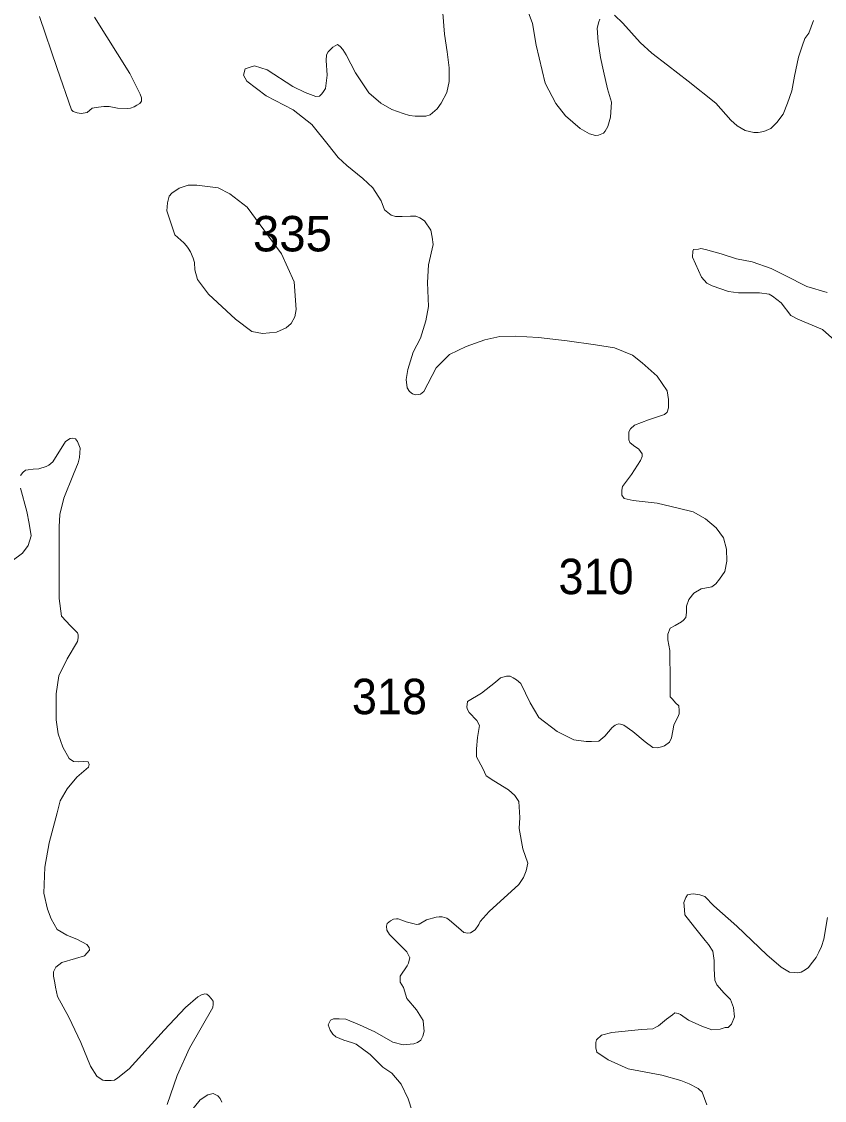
# Model space of a CAD drawing. Extents: x 445.4 to 500, y 8728.7 to 8784.
# Drawn here: x 492.929 to 496.556, y 8763.097 to 8767.967 of the extents above; entities that cross this region are included whole.
import ezdxf

# ---------------------------------------------------------------- set-up
doc = ezdxf.new("R2010")
doc.units = 0
doc.header["$LTSCALE"] = 0.064
doc.layers.add('2', color=7, linetype='Continuous', lineweight=13)
doc.layers.add('21', color=7, linetype='Continuous')

msp = doc.modelspace()

# ---------------------------------------------------------------- linework, layer by layer
at = {"layer": '2'}
for points in [[(495.1992, 8768.0594), (495.2369, 8767.9578), (495.2541, 8767.8607), (495.2946, 8767.688), (495.3433, 8767.5962), (495.3865, 8767.5405), (495.452, 8767.4834), (495.4952, 8767.4597), (495.5217, 8767.4528), (495.5357, 8767.4542), (495.558, 8767.4625), (495.5649, 8767.4723), (495.5775, 8767.4931), (495.59, 8767.5349), (495.5937, 8767.6021), (495.5766, 8767.6631), (495.558, 8767.7428), (495.5448, 8767.8051), (495.5344, 8767.8758), (495.5299, 8767.9376), (495.5366, 8767.9659), (495.5418, 8767.9778)], [(494.3241, 8767.8394), (494.3357, 8767.851), (494.3456, 8767.8575), (494.3571, 8767.8625), (494.3687, 8767.8542), (494.3802, 8767.8411), (494.3951, 8767.8163), (494.438, 8767.7355), (494.4974, 8767.6448), (494.5519, 8767.5987), (494.6014, 8767.569), (494.6526, 8767.5509), (494.6823, 8767.5426), (494.7071, 8767.5393), (494.755, 8767.5393), (494.7748, 8767.5459), (494.8065, 8767.5729), (494.8246, 8767.5976), (494.851, 8767.6471), (494.861, 8767.6966), (494.861, 8767.7576), (494.8527, 8767.8301), (494.84, 8767.91), (494.8327, 8768.005)], [(495.6082, 8767.995), (495.6462, 8767.9592), (495.7237, 8767.8714), (495.7766, 8767.8237), (495.847, 8767.7696), (495.9409, 8767.6974), (496.065, 8767.5987), (496.1335, 8767.5213), (496.1626, 8767.4967), (496.1976, 8767.4744), (496.2371, 8767.4662), (496.2573, 8767.4662), (496.2826, 8767.4699), (496.3139, 8767.4833), (496.3415, 8767.5109), (496.3698, 8767.5489), (496.3899, 8767.5987), (496.4089, 8767.6544), (496.4216, 8767.7206), (496.4395, 8767.8055), (496.4559, 8767.8552), (496.4678, 8767.8895), (496.485, 8767.914), (496.5066, 8767.9721)], [(493.0098, 8767.9893), (493.0908, 8767.7555), (493.155, 8767.5675), (493.1625, 8767.56), (493.1804, 8767.5541), (493.1983, 8767.5511), (493.2252, 8767.5556), (493.2491, 8767.5764), (493.2775, 8767.5809), (493.3014, 8767.5839), (493.3253, 8767.5839), (493.3626, 8767.5764), (493.406, 8767.5735), (493.4209, 8767.5764), (493.4388, 8767.5824), (493.4508, 8767.5899), (493.4642, 8767.5973), (493.4642, 8767.5973), (493.4717, 8767.6078), (493.4717, 8767.6227), (493.4657, 8767.6391), (493.4179, 8767.7316), (493.2596, 8767.9867)], [(495.9992, 8765.406), (496.0476, 8765.4154), (496.0648, 8765.4279), (496.082, 8765.4497), (496.1057, 8765.4835), (496.1151, 8765.5303), (496.1135, 8765.5849), (496.0995, 8765.6364), (496.0667, 8765.6816), (496.0183, 8765.7222), (495.9636, 8765.7533), (495.8949, 8765.7705), (495.8008, 8765.7933), (495.6915, 8765.8042), (495.6509, 8765.8136), (495.6416, 8765.8292), (495.6416, 8765.851), (495.6447, 8765.8682), (495.6853, 8765.9227), (495.7259, 8765.9851), (495.7321, 8766.0038), (495.7321, 8766.0148), (495.7181, 8766.0366), (495.6931, 8766.0537), (495.6775, 8766.0662), (495.6728, 8766.0787), (495.6728, 8766.0974), (495.6728, 8766.1146), (495.6806, 8766.1286), (495.6978, 8766.1442), (495.7618, 8766.1692), (495.8336, 8766.1925), (495.8461, 8766.2035), (495.8523, 8766.2237), (495.8523, 8766.2612), (495.8461, 8766.2995), (495.8008, 8766.3665), (495.7321, 8766.4258), (495.6884, 8766.4601), (495.6072, 8766.4944), (495.5221, 8766.5077), (495.394, 8766.5249), (495.2644, 8766.5405), (495.1598, 8766.5467), (495.0896, 8766.5452), (495.0215, 8766.53), (494.9372, 8766.5004), (494.8623, 8766.463), (494.8029, 8766.4037), (494.7467, 8766.2961), (494.7311, 8766.2852), (494.7108, 8766.2821), (494.6952, 8766.2867), (494.6811, 8766.2961), (494.6718, 8766.3133), (494.6671, 8766.3507), (494.6749, 8766.3959), (494.6983, 8766.4739), (494.7312, 8766.5373), (494.7562, 8766.6152), (494.7671, 8766.6807), (494.7625, 8766.7884), (494.7671, 8766.8687), (494.7889, 8766.9607), (494.7843, 8766.9934), (494.7776, 8767.0255), (494.7495, 8767.0676), (494.7292, 8767.0801), (494.7104, 8767.0879), (494.687, 8767.0879), (494.648, 8767.0863), (494.6183, 8767.0863), (494.5996, 8767.0925), (494.5684, 8767.1175), (494.5543, 8767.158), (494.5168, 8767.2157), (494.4716, 8767.2579), (494.3982, 8767.3171), (494.3591, 8767.353), (494.3138, 8767.4105), (494.2403, 8767.5013), (494.1564, 8767.5678), (494.0339, 8767.6307), (493.9464, 8767.6971), (493.9324, 8767.7251), (493.9394, 8767.753), (493.9569, 8767.76), (493.9814, 8767.767), (494.0394, 8767.7488), (494.155, 8767.673), (494.2111, 8767.6466), (494.259, 8767.6284), (494.2755, 8767.6301), (494.2854, 8767.64), (494.2936, 8767.6515), (494.3019, 8767.6647), (494.3093, 8767.724), (494.306, 8767.7916), (494.3076, 8767.8163), (494.3142, 8767.8295), (494.3241, 8767.8394)], [(496.5692, 8766.7437), (496.4765, 8766.7706), (496.3784, 8766.82), (496.3162, 8766.8517), (496.2294, 8766.8821), (496.159, 8766.895), (496.0898, 8766.9185), (496.0182, 8766.9384), (495.9971, 8766.9419), (495.9877, 8766.9396), (495.9654, 8766.9372), (495.9619, 8766.9302), (495.9607, 8766.9032), (496.0006, 8766.813), (496.0252, 8766.786), (496.0487, 8766.7743), (496.1226, 8766.7485), (496.1672, 8766.7415), (496.2106, 8766.7427), (496.2329, 8766.7427), (496.2634, 8766.7427), (496.3068, 8766.7357), (496.3209, 8766.7274), (496.3608, 8766.697), (496.4042, 8766.6396), (496.4353, 8766.6236), (496.5468, 8766.5767), (496.6031, 8766.5263)], [(492.9253, 8765.9179), (492.9347, 8765.9304), (492.9472, 8765.9413), (492.9596, 8765.9429), (492.9815, 8765.946), (493.008, 8765.9476), (493.0408, 8765.9585), (493.0533, 8765.9647), (493.0705, 8765.9788), (493.1283, 8766.0708), (493.1486, 8766.0848), (493.1595, 8766.0864), (493.1735, 8766.0833), (493.1814, 8766.0708), (493.1938, 8766.0412), (493.1907, 8765.999), (493.1845, 8765.9741), (493.1642, 8765.9242), (493.1205, 8765.815), (493.1017, 8765.7417), (493.0986, 8765.6858), (493.0986, 8765.363), (493.1095, 8765.2819), (493.1504, 8765.2386), (493.1816, 8765.2074), (493.1847, 8765.198), (493.1847, 8765.184), (493.1816, 8765.1684), (493.1348, 8765.0904), (493.0973, 8765.0125), (493.0864, 8764.9314), (493.0864, 8764.8144), (493.0943, 8764.751), (493.1161, 8764.6918), (493.1442, 8764.6403), (493.1645, 8764.6263), (493.1879, 8764.6247), (493.2114, 8764.6263), (493.2301, 8764.6247), (493.2348, 8764.6122), (493.2317, 8764.6013), (493.1786, 8764.5561), (493.1349, 8764.5031), (493.1036, 8764.4485), (493.091, 8764.3944), (493.0536, 8764.2587), (493.0348, 8764.1496), (493.0305, 8764.0317), (493.0461, 8763.9599), (493.0633, 8763.9163), (493.0898, 8763.8679), (493.1336, 8763.843), (493.182, 8763.8227), (493.2241, 8763.8009), (493.235, 8763.7868), (493.2366, 8763.7744), (493.2132, 8763.7494), (493.1728, 8763.7375), (493.1119, 8763.7188), (493.0838, 8763.6985), (493.0744, 8763.6767), (493.0744, 8763.658), (493.0791, 8763.6268), (493.0822, 8763.6081), (493.0916, 8763.566), (493.1431, 8763.4724), (493.1978, 8763.3585), (493.2415, 8763.2509), (493.2696, 8763.2057), (493.2852, 8763.1948), (493.2961, 8763.1885), (493.3055, 8763.187), (493.3243, 8763.187), (493.3336, 8763.187), (493.3492, 8763.1885), (493.3648, 8763.1979), (493.4148, 8763.2385), (493.5741, 8763.4131), (493.6693, 8763.5161), (493.7255, 8763.5644), (493.7427, 8763.5738)], [(492.8863, 8765.5317), (492.9331, 8765.5676), (492.9596, 8765.6019), (492.9721, 8765.6456), (492.9643, 8765.7002), (492.9534, 8765.7557), (492.9253, 8765.8602)], [(494.5959, 8763.9066), (494.61, 8763.9149), (494.6228, 8763.9166), (494.6304, 8763.9158), (494.6466, 8763.9106), (494.6674, 8763.9027), (494.7031, 8763.893), (494.7131, 8763.8913), (494.7214, 8763.8916), (494.7252, 8763.8926), (494.7579, 8763.9113), (494.8017, 8763.9238), (494.8157, 8763.9254), (494.8298, 8763.9254), (494.8501, 8763.9191), (494.8626, 8763.9098), (494.9031, 8763.8754), (494.9266, 8763.8552), (494.9453, 8763.8521), (494.9578, 8763.8536), (494.9781, 8763.8661), (494.9953, 8763.891), (495.0015, 8763.9035), (495.0424, 8763.9498), (495.1751, 8764.0715), (495.197, 8764.1027), (495.2095, 8764.1323), (495.2157, 8764.1682), (495.1939, 8764.2321), (495.1767, 8764.3241), (495.1798, 8764.374), (495.175, 8764.4453), (495.1578, 8764.4734), (495.1297, 8764.4984), (495.0625, 8764.5389), (495.0282, 8764.5623), (495.0126, 8764.595), (494.9845, 8764.6481), (494.9845, 8764.6839), (494.9892, 8764.7354), (494.9985, 8764.7895), (494.986, 8764.8114), (494.9516, 8764.8472), (494.9438, 8764.8613), (494.9407, 8764.8722), (494.9438, 8764.8971), (494.9438, 8764.8971), (495.0063, 8764.9346), (495.0703, 8764.9845), (495.0922, 8765.0047), (495.1203, 8765.011), (495.1359, 8765.011), (495.1499, 8765.0047), (495.1655, 8764.9954), (495.1843, 8764.9782), (495.2269, 8764.8917), (495.266, 8764.8246), (495.3487, 8764.7622), (495.4237, 8764.7248), (495.4799, 8764.717), (495.5033, 8764.717), (495.5376, 8764.7186), (495.5376, 8764.7186), (495.5636, 8764.7406), (495.598, 8764.7796), (495.6105, 8764.7905), (495.6261, 8764.7967), (495.6354, 8764.7952), (495.6495, 8764.7905), (495.6901, 8764.7624), (495.7463, 8764.7156), (495.7806, 8764.6891), (495.8025, 8764.6876), (495.8197, 8764.6922), (495.8337, 8764.6969), (495.8556, 8764.7141), (495.865, 8764.7328), (495.8712, 8764.7655), (495.8759, 8764.7905), (495.8837, 8764.8077), (495.8946, 8764.8264), (495.8993, 8764.842), (495.8993, 8764.856), (495.8978, 8764.8778), (495.8837, 8764.8919), (495.8696, 8764.9075), (495.8587, 8764.9184), (495.8587, 8764.9865), (495.8571, 8765.1269), (495.8493, 8765.1752), (495.8493, 8765.2017), (495.8587, 8765.2282), (495.8821, 8765.2407), (495.9102, 8765.2563), (495.9196, 8765.2641), (495.9305, 8765.2766), (495.9336, 8765.2984), (495.9336, 8765.328), (495.943, 8765.3577), (495.9664, 8765.3857), (495.9992, 8765.406)], [(496.5704, 8763.9219), (496.5528, 8763.8246), (496.5422, 8763.791), (496.5304, 8763.7652), (496.5187, 8763.7417), (496.4964, 8763.7136), (496.4835, 8763.6972), (496.4694, 8763.6855), (496.4507, 8763.6761), (496.4354, 8763.6726), (496.419, 8763.6738), (496.3979, 8763.6761), (496.3603, 8763.6984), (496.2962, 8763.7535), (496.1601, 8763.8836), (496.0565, 8763.9757), (496.0155, 8764.0167), (495.9932, 8764.0249), (495.965, 8764.0284), (495.9521, 8764.0273), (495.938, 8764.0249), (495.9298, 8764.0132), (495.9216, 8763.9898), (495.924, 8763.957), (495.9251, 8763.9347), (495.9685, 8763.8784), (496.0178, 8763.8187), (496.0331, 8763.8011), (496.0521, 8763.7709), (496.058, 8763.7287), (496.058, 8763.6912), (496.0615, 8763.6396), (496.0697, 8763.6185), (496.1026, 8763.581), (496.1319, 8763.5517), (496.146, 8763.5154), (496.1495, 8763.4744), (496.1366, 8763.4404), (496.1213, 8763.4264), (496.1084, 8763.4252), (496.085, 8763.4182), (496.0474, 8763.4158), (496.0017, 8763.4322), (495.9418, 8763.4592), (495.9066, 8763.485), (495.8961, 8763.4896), (495.8797, 8763.492), (495.8703, 8763.4826), (495.8421, 8763.4627), (495.8062, 8763.4327), (495.798, 8763.4292), (495.7804, 8763.4198), (495.73, 8763.4163), (495.5951, 8763.4034), (495.5493, 8763.3917), (495.527, 8763.3706), (495.5235, 8763.3577), (495.5235, 8763.3343), (495.5282, 8763.3144), (495.5798, 8763.2792), (495.669, 8763.2394), (495.8215, 8763.2101), (495.9078, 8763.1858), (495.9453, 8763.1718), (495.9852, 8763.1507), (496.004, 8763.1343), (496.0251, 8763.0768)], [(494.6938, 8763.0485), (494.6751, 8763.1031), (494.6438, 8763.1702), (494.6017, 8763.2201), (494.5617, 8763.246), (494.504, 8763.3037), (494.4415, 8763.3505), (494.4197, 8763.3583), (494.3853, 8763.3692), (494.3494, 8763.3832), (494.3353, 8763.3957), (494.3228, 8763.4144), (494.315, 8763.4378), (494.3244, 8763.4581), (494.3244, 8763.4581), (494.3385, 8763.4643), (494.3634, 8763.4643), (494.3947, 8763.4628), (494.4556, 8763.4378), (494.5254, 8763.4065), (494.6066, 8763.3597), (494.6534, 8763.3472), (494.7019, 8763.3519), (494.7175, 8763.3581), (494.7331, 8763.3691), (494.7424, 8763.3862), (494.7487, 8763.4096), (494.7456, 8763.4377), (494.744, 8763.458), (494.7127, 8763.5058), (494.6705, 8763.5573), (494.6544, 8763.6063), (494.64, 8763.6298), (494.64, 8763.657), (494.6707, 8763.7041), (494.6767, 8763.7164), (494.6829, 8763.7423), (494.6827, 8763.74), (494.6701, 8763.767), (494.591, 8763.8462), (494.5789, 8763.8649), (494.5778, 8763.8825), (494.5816, 8763.8945), (494.5959, 8763.9066)], [(493.7427, 8763.5738), (493.7568, 8763.5784), (493.7661, 8763.5769), (493.7755, 8763.5691), (493.7864, 8763.5566), (493.7942, 8763.5441), (493.7942, 8763.5317), (493.7927, 8763.5161), (493.6881, 8763.332), (493.6321, 8763.2093), (493.5868, 8763.0783)], [(493.679, 8763.0283), (493.7367, 8763.0985), (493.7711, 8763.1219), (493.7945, 8763.1282), (493.8164, 8763.1172), (493.8164, 8763.1172), (493.8273, 8763.1048), (493.8335, 8763.0892)]]:
    msp.add_lwpolyline(points, dxfattribs=at)
msp.add_lwpolyline([(493.6213, 8767.0039), (493.5853, 8767.1117), (493.5881, 8767.1477), (493.5964, 8767.1781), (493.6075, 8767.1919), (493.6407, 8767.214), (493.6822, 8767.2278), (493.7209, 8767.2278), (493.8178, 8767.2168), (493.8704, 8767.1891), (493.9479, 8767.1283), (494.1029, 8766.9182), (494.161, 8766.7911), (494.1693, 8766.6667), (494.1638, 8766.6335), (494.1472, 8766.6031), (494.125, 8766.5838), (494.0808, 8766.5644), (494.0171, 8766.5589), (493.97, 8766.5672), (493.8953, 8766.6225), (493.7735, 8766.7358), (493.7237, 8766.8022), (493.7126, 8766.8464), (493.7099, 8766.8795), (493.7043, 8766.8989), (493.6933, 8766.9265), (493.6822, 8766.9431), (493.6739, 8766.9542), (493.6628, 8766.968)], close=True, dxfattribs=at)

# ---------------------------------------------------------------- texts
at = {"layer": '21'}
msp.add_text('335', height=0.16, dxfattribs=at).set_placement((493.9745, 8766.9291))
at = {"layer": '21', "width": 0.95}
for s, p in [('310', (495.3548, 8765.3818)), ('318', (494.4216, 8764.84))]:
    msp.add_text(s, height=0.16, dxfattribs=at).set_placement(p)

doc.saveas('drawing.dxf')
